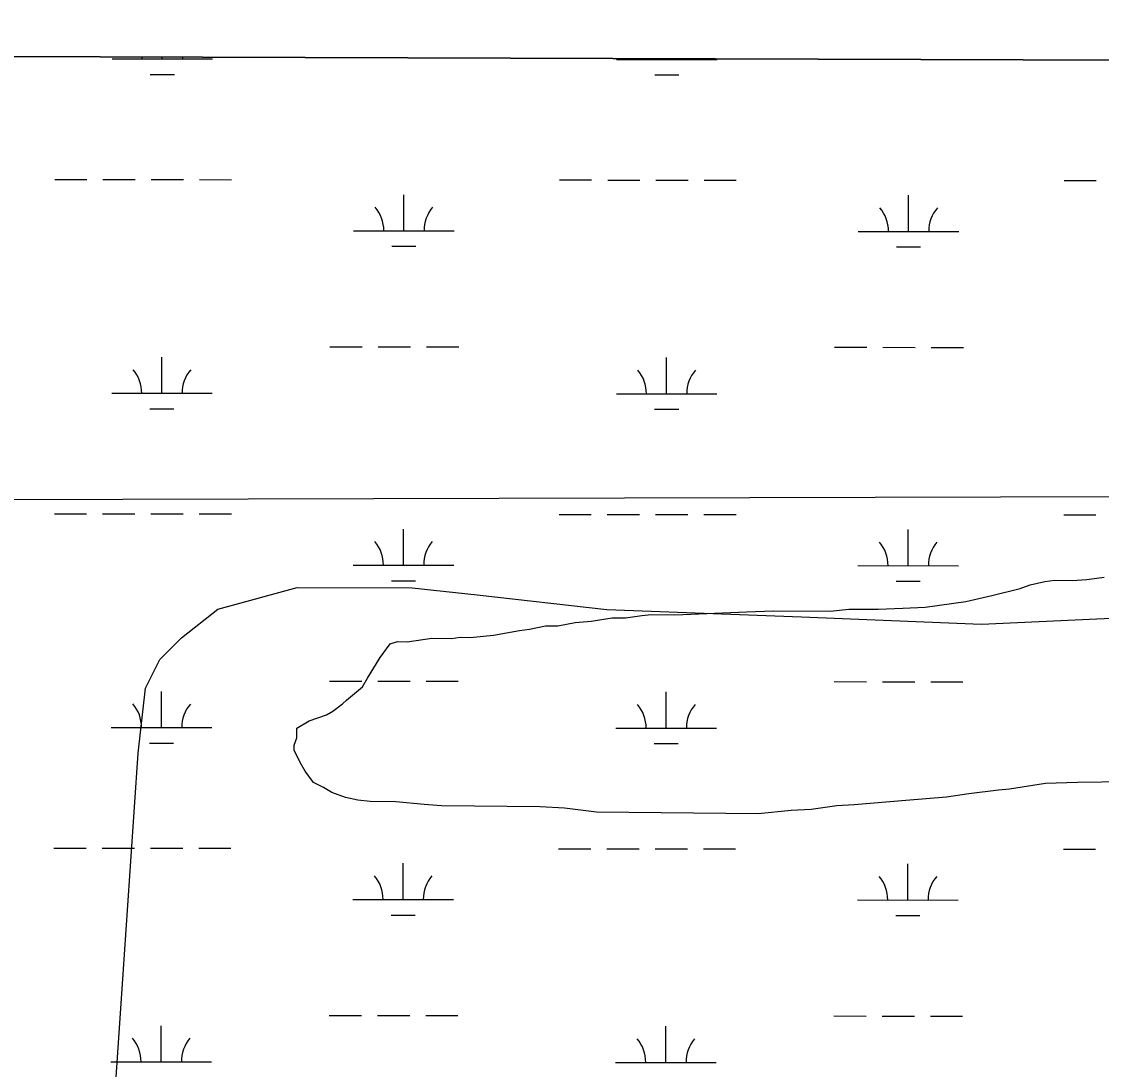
# Model space of a CAD drawing. Extents: x 3148686 to 3186545, y 916144 to 941516.
# Drawn here: x 3164132 to 3165206, y 938700 to 939743 of the extents above; entities that cross this region are included whole.
import ezdxf

# ---------------------------------------------------------------- set-up
doc = ezdxf.new("R2010")
doc.units = 0
for name, color, linetype in [('V-GRID-FRAM', 7, 'Continuous'), ('V-SITE-VEGE', 7, 'Continuous'), ('V-TOPO-BNDY', 7, 'Continuous'), ('V-TOPO-SHOR', 7, 'Continuous'), ('V-WETL-SWMP', 7, 'Continuous')]:
    doc.layers.add(name, color=color, linetype=linetype)

msp = doc.modelspace()

# ---------------------------------------------------------------- linework, layer by layer
at = {"layer": 'V-GRID-FRAM'}
msp.add_lwpolyline([(3152987.2, 939742.7), (3184296.3, 939644.8), (3184247.4, 921455.8), (3152922.4, 921553.7), (3152987.2, 939742.7)], dxfattribs=at)
at = {"layer": 'V-SITE-VEGE'}
for p, q in [((3166866.7, 939699.3), (3163952.6, 939708.4)), ((3165134.6, 939182.2), (3165149.4, 939185.7)), ((3165149.4, 939185.7), (3165159.2, 939186.8)), ((3165159.2, 939186.8), (3165176.4, 939186.6)), ((3165176.4, 939186.6), (3165191.1, 939187.7)), ((3165191.1, 939187.7), (3165208.2, 939190)), ((3165096.6, 939171.5), (3165124.8, 939178.6)), ((3165124.8, 939178.6), (3165134.6, 939182.2)), ((3165030.3, 939159.9), (3165070.8, 939165.6)), ((3165070.8, 939165.6), (3165096.6, 939171.5)), ((3164732.4, 939149.3), (3164748.4, 939151.6)), ((3164748.4, 939151.6), (3164758.2, 939152.7)), ((3164758.2, 939152.7), (3164781.5, 939152.5)), ((3164781.5, 939152.5), (3164852.6, 939155.5)), ((3164852.6, 939155.5), (3164879.5, 939156.5)), ((3164879.5, 939156.5), (3164935.9, 939155.9)), ((3164935.9, 939155.9), (3164954.3, 939158.2)), ((3164954.3, 939158.2), (3164983.7, 939157.9)), ((3164983.7, 939157.9), (3165008.2, 939158.9)), ((3165008.2, 939158.9), (3165030.3, 939159.9)), ((3164636.7, 939138), (3164652.7, 939141.5)), ((3164652.7, 939141.5), (3164664.9, 939141.4)), ((3164664.9, 939141.4), (3164682.1, 939144.9)), ((3164682.1, 939144.9), (3164698.1, 939146)), ((3164698.1, 939146), (3164718.9, 939149.4)), ((3164718.9, 939149.4), (3164732.4, 939149.3)), ((3164559.4, 939128.9), (3164568, 939130.1)), ((3164568, 939130.1), (3164577.8, 939130)), ((3164577.8, 939130), (3164601.1, 939132.2)), ((3164601.1, 939132.2), (3164626.9, 939136.9)), ((3164626.9, 939136.9), (3164636.7, 939138)), ((3164488.2, 939110), (3164498.1, 939123.4)), ((3164498.1, 939123.4), (3164505.5, 939125.8)), ((3164505.5, 939125.8), (3164515.3, 939125.7)), ((3164515.3, 939125.7), (3164539.8, 939129.1)), ((3164539.8, 939129.1), (3164559.4, 939128.9)), ((3164475.7, 939089.3), (3164488.2, 939110)), ((3164470.7, 939080.8), (3164475.7, 939089.3)), ((3164454.7, 939067.5), (3164470.7, 939080.8)), ((3164451, 939063.8), (3164454.7, 939067.5)), ((3164434.9, 939053), (3164441.1, 939056.6)), ((3164441.1, 939056.6), (3164451, 939063.8)), ((3164405.4, 939039.8), (3164417.7, 939047)), ((3164417.7, 939047), (3164434.9, 939053)), ((3164405.3, 939030), (3164405.4, 939039.8)), ((3164402.7, 939017.7), (3164402.8, 939022.6)), ((3164402.8, 939022.6), (3164405.3, 939030)), ((3164408.7, 939005.4), (3164402.7, 939017.7)), ((3164413.6, 938996.8), (3164408.7, 939005.4)), ((3164422, 938985.7), (3164413.6, 938996.8)), ((3164431.8, 938980.7), (3164422, 938985.7)), ((3164440.3, 938975.7), (3164431.8, 938980.7)), ((3165149.9, 938984.7), (3165114.3, 938978.9)), ((3165181.7, 938985.6), (3165149.9, 938984.7)), ((3165232, 938986.4), (3165181.7, 938985.6)), ((3164453.7, 938970.7), (3164440.3, 938975.7)), ((3164466, 938968.1), (3164453.7, 938970.7)), ((3165051.7, 938971), (3165011.2, 938967.7)), ((3165073.8, 938974.4), (3165051.7, 938971)), ((3165103.2, 938977.8), (3165073.8, 938974.4)), ((3165114.3, 938978.9), (3165103.2, 938977.8)), ((3164478.2, 938966.8), (3164466, 938968.1)), ((3164503.9, 938966.5), (3164478.2, 938966.8)), ((3164532.1, 938963.8), (3164503.9, 938966.5)), ((3164549.2, 938962.4), (3164532.1, 938963.8)), ((3164647.3, 938961.4), (3164549.2, 938962.4)), ((3164671.7, 938960), (3164647.3, 938961.4)), ((3164703.6, 938956), (3164671.7, 938960)), ((3164897.2, 938957.8), (3164864.1, 938954.4)), ((3164916.8, 938958.8), (3164897.2, 938957.8)), ((3164942.6, 938962.2), (3164916.8, 938958.8)), ((3164959.7, 938963.3), (3164942.6, 938962.2)), ((3165011.2, 938967.7), (3164959.7, 938963.3)), ((3164864.1, 938954.4), (3164703.6, 938956))]:
    msp.add_line(p, q, dxfattribs=at)
at = {"layer": 'V-TOPO-BNDY'}
msp.add_line((3160786.1, 939259.4), (3184295.5, 939315.6), dxfattribs=at)
at = {"layer": 'V-TOPO-SHOR'}
msp.add_lwpolyline([(3164152.6, 937144.4), (3164174.3, 937316.4), (3164203.1, 937452.5), (3164196, 937560), (3164210.5, 937674.7), (3164203.4, 937803.7), (3164217.9, 937896.9), (3164218.6, 938584.9), (3164247.7, 939014.9), (3164255, 939079.4), (3164269.3, 939108), (3164290.8, 939129.5), (3164326.7, 939158.1), (3164405.6, 939179.6), (3164520.2, 939179.4), (3164584.7, 939172.2), (3164713.7, 939157.7), (3164907.2, 939150.4), (3165086.4, 939143), (3165236.9, 939150)], dxfattribs=at)
at = {"layer": 'V-WETL-SWMP'}
for p, q in [((3166866.7, 939699.3), (3163952.6, 939708.4)), ((3166866.7, 939699.3), (3163952.6, 939708.4)), ((3164221.6, 939705.6), (3164321.6, 939705.5)), ((3164271.6, 939705.6), (3164271.6, 939707.4)), ((3164723.5, 939705.1), (3164823.5, 939705)), ((3164773.5, 939705.1), (3164773.5, 939705.9)), ((3164259.6, 939690.2), (3164283.6, 939690.1)), ((3164761.5, 939689.6), (3164785.5, 939689.6)), ((3164164.6, 939585.6), (3164196.6, 939585.6)), ((3164212.6, 939585.6), (3164244.6, 939585.5)), ((3164260.6, 939585.5), (3164292.6, 939585.5)), ((3164308.6, 939585.5), (3164340.6, 939585.4)), ((3164666.6, 939585.1), (3164698.6, 939585.1)), ((3164714.6, 939585), (3164746.5, 939585)), ((3164762.5, 939585), (3164794.5, 939585)), ((3164810.5, 939584.9), (3164842.5, 939584.9)), ((3165168.5, 939584.6), (3165200.5, 939584.5)), ((3164511.9, 939534.5), (3164511.9, 939570.5)), ((3165013.8, 939534), (3165013.9, 939570)), ((3164461.9, 939534.6), (3164561.9, 939534.5)), ((3164963.8, 939534), (3165063.8, 939533.9)), ((3164499.9, 939519.1), (3164523.9, 939519.1)), ((3165001.8, 939518.6), (3165025.8, 939518.5)), ((3164271.3, 939372.9), (3164271.3, 939408.9)), ((3164438.4, 939419.2), (3164470.4, 939419.1)), ((3164486.4, 939419.1), (3164518.4, 939419.1)), ((3164534.4, 939419.1), (3164566.4, 939419)), ((3164940.3, 939418.6), (3164972.3, 939418.6)), ((3164988.3, 939418.6), (3165020.3, 939418.5)), ((3165036.3, 939418.5), (3165068.3, 939418.5)), ((3164773.2, 939372.4), (3164773.2, 939408.4)), ((3164221.3, 939373), (3164321.3, 939372.9)), ((3164723.2, 939372.4), (3164823.2, 939372.3)), ((3164259.2, 939357.5), (3164283.2, 939357.5)), ((3164761.2, 939357), (3164785.2, 939356.9)), ((3164164.3, 939252.9), (3164196.3, 939252.9)), ((3164212.3, 939252.9), (3164244.3, 939252.9)), ((3164260.3, 939252.8), (3164292.3, 939252.8)), ((3164308.3, 939252.8), (3164340.3, 939252.8)), ((3164666.2, 939252.4), (3164698.2, 939252.4)), ((3164714.2, 939252.4), (3164746.2, 939252.3)), ((3164762.2, 939252.3), (3164794.2, 939252.3)), ((3164810.2, 939252.3), (3164842.2, 939252.2)), ((3165168.1, 939251.9), (3165200.1, 939251.9)), ((3164511.6, 939201.8), (3164511.6, 939237.8)), ((3165013.5, 939201.3), (3165013.5, 939237.3)), ((3164461.6, 939201.9), (3164561.6, 939201.8)), ((3164963.5, 939201.4), (3165063.5, 939201.3)), ((3164499.5, 939186.4), (3164523.5, 939186.4)), ((3165001.4, 939185.9), (3165025.4, 939185.9)), ((3164270.9, 939040.2), (3164270.9, 939076.2)), ((3164438, 939086.5), (3164470, 939086.5)), ((3164486, 939086.4), (3164518, 939086.4)), ((3164534, 939086.4), (3164566, 939086.3)), ((3164939.9, 939086), (3164971.9, 939085.9)), ((3164987.9, 939085.9), (3165019.9, 939085.9)), ((3165035.9, 939085.9), (3165067.9, 939085.8)), ((3164772.8, 939039.7), (3164772.9, 939075.7)), ((3164220.9, 939040.3), (3164320.9, 939040.2)), ((3164722.8, 939039.8), (3164822.8, 939039.6)), ((3164258.9, 939024.8), (3164282.9, 939024.8)), ((3164760.8, 939024.3), (3164784.8, 939024.3)), ((3164163.9, 938920.3), (3164195.9, 938920.2)), ((3164211.9, 938920.2), (3164243.9, 938920.2)), ((3164259.9, 938920.2), (3164291.9, 938920.1)), ((3164307.9, 938920.1), (3164339.9, 938920.1)), ((3164665.8, 938919.7), (3164697.8, 938919.7)), ((3164713.8, 938919.7), (3164745.8, 938919.7)), ((3164761.8, 938919.6), (3164793.8, 938919.6)), ((3164809.8, 938919.6), (3164841.8, 938919.6)), ((3165167.8, 938919.2), (3165199.8, 938919.2)), ((3164511.2, 938869.2), (3164511.2, 938905.2)), ((3165013.1, 938868.6), (3165013.1, 938904.6)), ((3164461.2, 938869.2), (3164561.2, 938869.1)), ((3164963.1, 938868.7), (3165063.1, 938868.6)), ((3164499.2, 938853.7), (3164523.2, 938853.7)), ((3165001.1, 938853.2), (3165025.1, 938853.2)), ((3164437.7, 938753.8), (3164469.7, 938753.8)), ((3164485.7, 938753.8), (3164517.7, 938753.7)), ((3164533.7, 938753.7), (3164565.7, 938753.7)), ((3164270.6, 938707.6), (3164270.6, 938743.6)), ((3164772.5, 938707), (3164772.5, 938743)), ((3164939.6, 938753.3), (3164971.6, 938753.2)), ((3164987.6, 938753.2), (3165019.6, 938753.2)), ((3165035.6, 938753.2), (3165067.6, 938753.1)), ((3164220.6, 938707.6), (3164320.6, 938707.5)), ((3164722.5, 938707.1), (3164822.5, 938707))]:
    msp.add_line(p, q, dxfattribs=at)
for centre, start, end in [((3164216.4, 939706.1), 359.1678, 2.2571), ((3164326.9, 939706), 177.7573, 180.7115), ((3164718.3, 939705.6), 359.1678, 0.5647), ((3164828.8, 939705.5), 179.4494, 180.7115), ((3164456.7, 939535), 359.1678, 40.7115), ((3164567.1, 939534.9), 139.1678, 180.7115), ((3164958.6, 939534.5), 359.1678, 40.7115), ((3165069.1, 939534.4), 139.1678, 180.7115), ((3164216, 939373.4), 359.1678, 40.7115), ((3164326.5, 939373.3), 139.1678, 180.7115), ((3164717.9, 939372.9), 359.1678, 40.7115), ((3164828.4, 939372.8), 139.1678, 180.7115), ((3164456.3, 939202.4), 359.1678, 40.7115), ((3164566.8, 939202.3), 139.1678, 180.7115), ((3164958.2, 939201.8), 359.1678, 40.7115), ((3165068.7, 939201.7), 139.1678, 180.7115), ((3164215.7, 939040.8), 359.1678, 40.7115), ((3164326.2, 939040.6), 139.1678, 180.7115), ((3164717.6, 939040.2), 359.1678, 40.7115), ((3164828.1, 939040.1), 139.1678, 180.7115), ((3164456, 938869.7), 359.1678, 40.7115), ((3164566.4, 938869.6), 139.1678, 180.7115), ((3164957.9, 938869.2), 359.1678, 40.7115), ((3165068.4, 938869.1), 139.1678, 180.7115), ((3164215.3, 938708.1), 359.1678, 40.7115), ((3164325.8, 938708), 139.1678, 180.7115), ((3164717.2, 938707.6), 359.1678, 40.7115), ((3164827.7, 938707.4), 139.1678, 180.7115)]:
    msp.add_arc(centre, 35.2, start, end, dxfattribs=at)

doc.saveas('drawing.dxf')
